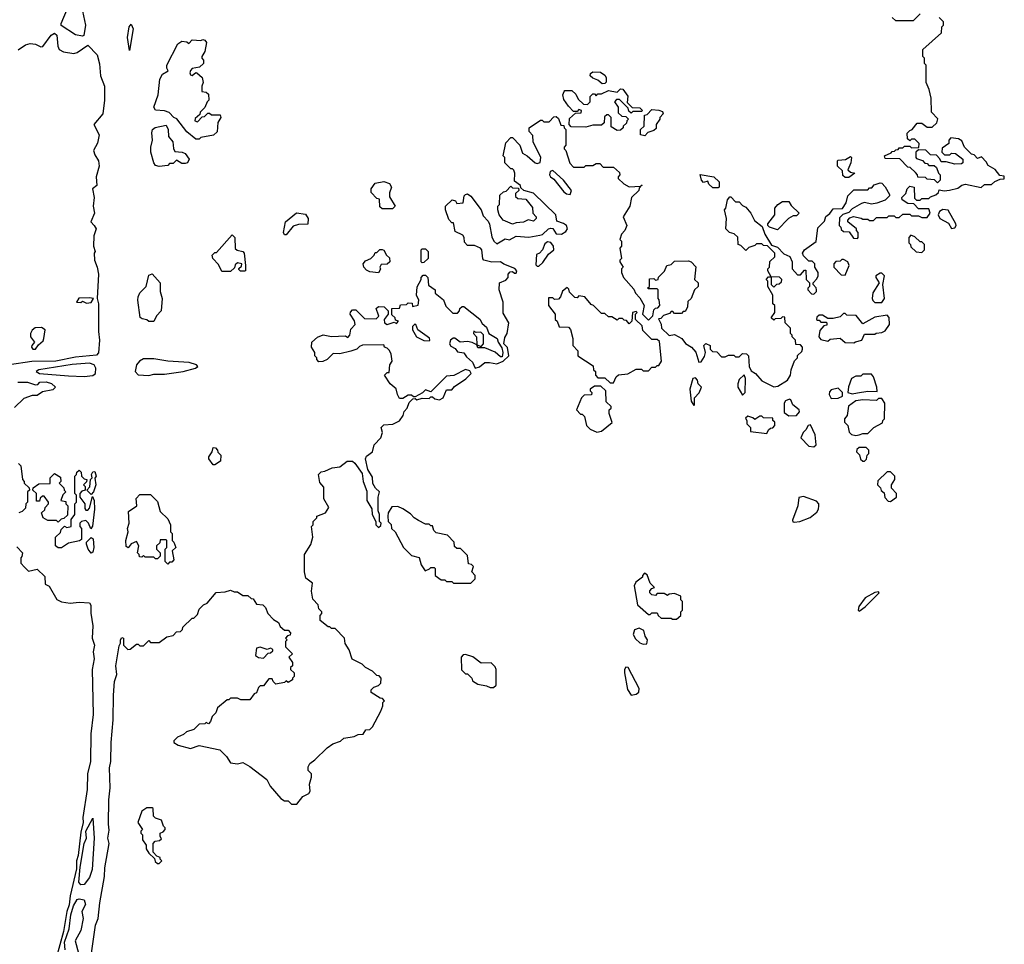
# Model space of a CAD drawing. Extents: x 1861455 to 2058065, y 200073 to 437907.
# Tile 391 of 574: x 1999964 to 2005618, y 342586 to 347897. Entities that reach past the tile are written whole.
import ezdxf

# ---------------------------------------------------------------- set-up
doc = ezdxf.new("R2010")
doc.units = 0

msp = doc.modelspace()

# ---------------------------------------------------------------- linework, layer by layer
at = {"layer": '0CON05XD'}
for points in [[(2000325, 347801.2), (2000285, 347810), (2000203, 347863), (2000202.5, 347875), (2000238.6, 347961.4), (2000256, 348025), (2000241.1, 348051.1), (2000140, 348115), (2000130, 348135), (2000171.7, 348178.3), (2000195, 348180), (2000205, 348190), (2000225, 348190), (2000235, 348200), (2000258.3, 348198.3), (2000282.5, 348105), (2000320, 348045), (2000328.9, 347985), (2000325.8, 347945), (2000342, 347865), (2000332.5, 347805), (2000325, 347801.2)], [(2003086.7, 346726.7), (2003048.8, 346738.8), (2003043.3, 346775), (2002915, 346900), (2002860, 346915), (2002841.7, 346931.7), (2002840, 346945), (2002805, 346970), (2002807.5, 347015), (2002801.7, 347031.7), (2002795, 347040), (2002785, 347040), (2002750, 347075), (2002750, 347105), (2002740, 347115), (2002755, 347190), (2002785, 347220), (2002795, 347220), (2002836.7, 347175), (2002850.7, 347130.7), (2002877.5, 347115), (2002923.9, 347073.9), (2002935, 347070), (2002953, 347077), (2002957.5, 347105), (2002912.5, 347195), (2002911.7, 347231.7), (2002890, 347255), (2002890, 347275), (2002955, 347320), (2002965, 347320), (2002975, 347310), (2003005, 347310), (2003031.7, 347338.3), (2003045, 347340), (2003058.3, 347328.3), (2003071.7, 347291.7), (2003088.3, 347288.3), (2003090, 347275), (2003100, 347265), (2003100, 347175), (2003090, 347165), (2003090, 347155), (2003100, 347145), (2003123, 347073), (2003145, 347050), (2003205, 347050), (2003215, 347060), (2003255, 347060), (2003275, 347070), (2003295, 347070), (2003315, 347050), (2003375, 347050), (2003408.3, 347018.3), (2003410, 347005), (2003400, 346995), (2003400, 346985), (2003433, 346953), (2003465, 346937.5), (2003530, 346940), (2003538.3, 346948.3), (2003521.7, 346928.3), (2003520, 346915), (2003477.5, 346875), (2003467.5, 346825), (2003430, 346765), (2003450, 346715), (2003440, 346685), (2003420, 346665), (2003410, 346635), (2003420, 346625), (2003420, 346595), (2003410, 346585), (2003420, 346525), (2003410, 346515), (2003410, 346505), (2003430, 346475), (2003420, 346465), (2003420, 346445), (2003432.5, 346415), (2003491.7, 346348.3), (2003500, 346325), (2003525, 346300), (2003550, 346255), (2003540, 346205), (2003575, 346170), (2003600, 346195), (2003605, 346230), (2003615, 346240), (2003628.3, 346241.7), (2003640, 346255), (2003637, 346287), (2003630, 346295), (2003630, 346345), (2003625, 346350), (2003575, 346350), (2003570, 346355), (2003580, 346365), (2003581.7, 346408.3), (2003605, 346410), (2003615, 346400), (2003630, 346405), (2003631.7, 346418.3), (2003667, 346453), (2003680, 346485), (2003705, 346490), (2003725, 346510), (2003805, 346512.5), (2003820, 346505), (2003847, 346477), (2003840, 346405), (2003860, 346385), (2003860, 346365), (2003840, 346345), (2003820, 346295), (2003801.7, 346278.3), (2003800, 346245), (2003785, 346220), (2003775, 346220), (2003765, 346210), (2003725, 346210), (2003715, 346220), (2003705, 346220), (2003695, 346210), (2003661.7, 346198.3), (2003645, 346180), (2003631.7, 346178.3), (2003647, 346147), (2003650, 346125), (2003693, 346083), (2003725, 346087.5), (2003766.4, 346066.4), (2003787, 346037), (2003822.5, 346015), (2003847.5, 345987.5), (2003865, 345930), (2003878.3, 345931.7), (2003897, 345963), (2003902.5, 345985), (2003892.5, 346025), (2003905, 346037.5), (2003930, 346025), (2003930, 346005), (2003941.7, 345991.7), (2003968.3, 345988.3), (2003995, 345960), (2004015, 345960), (2004035, 345970), (2004065, 345970), (2004075, 345960), (2004095, 345960), (2004115, 345980), (2004138.3, 345978.3), (2004150, 345965), (2004152.5, 345905), (2004165, 345880), (2004190, 345865), (2004225, 345822.5), (2004295, 345788.8), (2004317.7, 345792.3), (2004373, 345827), (2004390, 345855), (2004393.6, 345886.4), (2004413, 345937), (2004430, 345955), (2004431.7, 345968.3), (2004455, 345990), (2004460, 346005), (2004460, 346015), (2004448.3, 346028.3), (2004421.7, 346031.7), (2004420, 346055), (2004400, 346075), (2004400, 346085), (2004390, 346095), (2004390, 346125), (2004360, 346155), (2004358.3, 346188.3), (2004345, 346190), (2004335, 346180), (2004301.7, 346178.3), (2004295, 346170), (2004280, 346185), (2004300, 346215), (2004300, 346255), (2004290, 346265), (2004290, 346315), (2004260, 346365), (2004260, 346395), (2004250, 346405), (2004265, 346420), (2004280, 346420), (2004260, 346455), (2004260, 346465), (2004270, 346475), (2004271.7, 346508.3), (2004300, 346535), (2004300, 346555), (2004258.3, 346598.3), (2004235, 346600), (2004225, 346610), (2004195, 346610), (2004185, 346600), (2004151.7, 346588.3), (2004135, 346570), (2004105, 346600), (2004090, 346605), (2004088.3, 346648.3), (2004067, 346667), (2004040, 346675), (2004020, 346695), (2004022.5, 346755), (2004012.5, 346805), (2004020, 346815), (2004028.3, 346861.7), (2004041.7, 346878.3), (2004048.3, 346878.3), (2004075, 346850), (2004095, 346850), (2004115, 346830), (2004135, 346820), (2004162.5, 346785), (2004183.6, 346743.6), (2004228.3, 346708.3), (2004242.5, 346665), (2004281.7, 346601.7), (2004315, 346590), (2004351.7, 346551.7), (2004386.4, 346536.4), (2004400, 346505), (2004400, 346465), (2004431.7, 346431.7), (2004448.3, 346431.7), (2004471.7, 346458.3), (2004478.3, 346458.3), (2004480, 346405), (2004500, 346385), (2004500, 346365), (2004490, 346355), (2004490, 346345), (2004511.7, 346321.7), (2004525, 346320), (2004540, 346335), (2004540, 346345), (2004537, 346357), (2004520, 346375), (2004520, 346385), (2004541.7, 346408.3), (2004550, 346425), (2004550, 346445), (2004530, 346475), (2004530, 346495), (2004515, 346510), (2004495, 346510), (2004465, 346540), (2004460, 346555), (2004470, 346575), (2004538.3, 346621.7), (2004548.3, 346701.7), (2004585, 346740), (2004593.6, 346766.4), (2004616.4, 346783.6), (2004635, 346810), (2004688.3, 346811.7), (2004710, 346845), (2004720, 346885), (2004755, 346920), (2004835, 346920), (2004845, 346930), (2004858.3, 346931.7), (2004871.7, 346948.3), (2004905, 346960), (2004915, 346957.5), (2004935, 346937.5), (2004958.3, 346891.7), (2004960, 346885), (2004935, 346860), (2004887, 346843), (2004855, 346837.5), (2004815, 346847.5), (2004798.3, 346841.7), (2004745, 346810), (2004725, 346790), (2004691.7, 346778.3), (2004671.7, 346758.3), (2004670, 346715), (2004680, 346705), (2004681.7, 346691.7), (2004695, 346680), (2004728.3, 346678.3), (2004751.7, 346641.7), (2004775, 346640), (2004780, 346645), (2004780, 346675), (2004770, 346685), (2004770, 346695), (2004720, 346735), (2004720, 346745), (2004731.7, 346758.3), (2004753, 346767), (2004797, 346757), (2004805, 346750), (2004835, 346750), (2004845, 346742.5), (2004867, 346743), (2004885, 346760), (2004945, 346760), (2004955, 346770), (2004985, 346770), (2004995, 346760), (2005015, 346760), (2005035, 346780), (2005075, 346780), (2005085, 346770), (2005125, 346770), (2005145, 346760), (2005175, 346760), (2005192.5, 346785), (2005185, 346810), (2005125, 346810), (2005098.3, 346838.3), (2005065, 346840), (2005031.7, 346861.7), (2005030, 346875), (2005052.5, 346897.5), (2005060, 346925), (2005075, 346940), (2005100, 346935), (2005101.7, 346871.7), (2005115, 346860), (2005135, 346860), (2005145, 346870), (2005185, 346870), (2005195, 346880), (2005225, 346890), (2005240, 346905), (2005245, 346920), (2005273.3, 346913.3), (2005303, 346917), (2005351.7, 346928.3), (2005373.9, 346946.1), (2005395, 346952.5), (2005485, 346932.5), (2005505, 346950), (2005545, 346950), (2005563, 346967), (2005595, 346980), (2005618.3, 346981.7), (2005618.3, 346998.3), (2005591.7, 347001.7), (2005566.4, 347036.4), (2005525, 347060), (2005515, 347080), (2005488.3, 347108.3), (2005465, 347100), (2005445, 347120), (2005430, 347125), (2005390, 347165), (2005375, 347200), (2005355, 347212.5), (2005311.7, 347218.3), (2005300, 347205), (2005300, 347185), (2005261.7, 347158.3), (2005260, 347135), (2005275, 347120), (2005305, 347120), (2005315, 347130), (2005338.3, 347128.3), (2005380, 347095), (2005380, 347075), (2005371.7, 347068.3), (2005335, 347067.5), (2005285, 347080), (2005255, 347080), (2005248.3, 347098.3), (2005228.3, 347118.3), (2005195, 347120), (2005167, 347147), (2005125, 347150), (2005110, 347135), (2005110, 347105), (2005115, 347100), (2005148.3, 347088.3), (2005161.7, 347071.7), (2005175, 347070), (2005185, 347060), (2005215, 347060), (2005228.3, 347048.3), (2005240, 347015), (2005250, 347005), (2005250, 346975), (2005235, 346960), (2005217, 346977), (2005175, 346980), (2005165, 346990), (2005121.7, 346991.7), (2005120, 347005), (2005108.3, 347018.3), (2005078.3, 347048.3), (2005065, 347050), (2005018.3, 347098.3), (2004935, 347100), (2004930, 347115), (2004968.3, 347131.7), (2004975, 347140), (2004988.3, 347141.7), (2004995, 347150), (2005008.3, 347151.7), (2005015, 347160), (2005035, 347160), (2005045, 347170), (2005075, 347170), (2005085, 347160), (2005128.3, 347161.7), (2005130, 347185), (2005105, 347210), (2005085, 347210), (2005075, 347200), (2005061.7, 347211.7), (2005060, 347245), (2005075, 347260), (2005090, 347265), (2005118.3, 347301.7), (2005145, 347302.5), (2005175, 347280), (2005205, 347280), (2005230, 347305), (2005237, 347327), (2005200, 347365), (2005197.5, 347445), (2005187.5, 347495), (2005170, 347535), (2005170, 347635), (2005160, 347645), (2005160, 347675), (2005150, 347685), (2005150, 347725), (2005258.3, 347821.7), (2005260, 347855), (2005270, 347865), (2005270, 347885), (2005245, 347910)], [(2005135, 347930), (2005095, 347890), (2004995, 347890), (2004975, 347910)], [(2000595, 347720), (2000582.5, 347795), (2000593.3, 347855), (2000605, 347870), (2000615.8, 347845), (2000595, 347720)], [(1999955, 347723.3), (1999997.3, 347752.7), (2000025, 347760), (2000055, 347755.8), (2000085, 347741.2), (2000097.7, 347742.3), (2000145, 347807.5), (2000165, 347820), (2000177, 347807), (2000182.5, 347745), (2000190, 347725), (2000215, 347711.2), (2000275, 347702.5), (2000295, 347707.5), (2000355, 347750), (2000409.2, 347695), (2000422.3, 347642.3), (2000428.8, 347575), (2000450.6, 347515), (2000450.8, 347435), (2000441.2, 347355), (2000390, 347295), (2000420, 347235), (2000411.7, 347188.3), (2000387.5, 347145), (2000395, 347120), (2000417.5, 347085), (2000420, 347055), (2000403.3, 346995), (2000407.5, 346945), (2000382.5, 346925), (2000392.5, 346875), (2000386.7, 346825), (2000393.3, 346785), (2000372.5, 346735), (2000392.5, 346715), (2000402.5, 346695), (2000390, 346655), (2000387.5, 346595), (2000397.5, 346565), (2000392.5, 346555), (2000393.3, 346515), (2000410, 346475), (2000417.1, 346435), (2000408.8, 346295), (2000417.5, 346265), (2000416, 346105), (2000422.5, 346055), (2000417.5, 345982.5), (2000405, 345970), (2000285, 345958.6), (2000172.5, 345935), (2000034.2, 345934.2), (1999905, 345914.4)], [(2000995, 347210), (2000975, 347210), (2000925, 347252.5), (2000866.4, 347326.4), (2000850, 347335), (2000823, 347363), (2000795, 347373.3), (2000745, 347377.5), (2000733.8, 347395), (2000760, 347465), (2000768.6, 347555), (2000785, 347583.3), (2000817, 347603), (2000808.3, 347618.3), (2000810, 347635), (2000872.7, 347757.3), (2000895, 347772.5), (2000925, 347770), (2000935, 347760), (2000955, 347780), (2001005, 347777.5), (2001015, 347782.5), (2001028.3, 347778.3), (2001037.5, 347765), (2001027, 347713), (2001010, 347685), (2001010, 347675), (2001020, 347665), (2001020, 347645), (2000997, 347623), (2000955, 347616.7), (2000944.3, 347605.7), (2000941.2, 347591.2), (2000945, 347580), (2000955, 347576.2), (2000975, 347592.5), (2000981.7, 347591.7), (2001012.5, 347565), (2001017.5, 347535), (2001010, 347515), (2001010, 347485), (2001035, 347480), (2001048.3, 347468.3), (2001050, 347435), (2001040, 347425), (2001028.3, 347391.7), (2001000, 347365), (2000998.3, 347351.7), (2000971.7, 347328.3), (2000970, 347315), (2000985, 347310), (2001011.7, 347338.3), (2001025, 347340), (2001045, 347360), (2001055, 347360), (2001065, 347350), (2001115, 347350), (2001120, 347335), (2001103, 347307), (2001098.3, 347251.7), (2001077, 347233), (2001005, 347220), (2000995, 347210)], [(2003308.3, 347528.3), (2003285, 347550), (2003255, 347560), (2003240, 347575), (2003241.7, 347588.3), (2003255, 347597.5), (2003300, 347595), (2003325, 347577.5), (2003332.5, 347565), (2003331.7, 347538.3), (2003325, 347530), (2003308.3, 347528.3)], [(2003395, 347260), (2003361.7, 347281.7), (2003360, 347335), (2003345, 347350), (2003335, 347350), (2003321.7, 347338.3), (2003320, 347305), (2003305, 347290), (2003255, 347290), (2003215, 347280), (2003131.7, 347281.7), (2003120, 347295), (2003121.7, 347328.3), (2003155, 347360), (2003188.3, 347361.7), (2003190, 347375), (2003175, 347380), (2003165, 347370), (2003145, 347370), (2003115, 347400), (2003088.3, 347438.3), (2003082.5, 347465), (2003090, 347485), (2003095, 347490), (2003135, 347490), (2003158.3, 347468.3), (2003170.7, 347440.7), (2003201.7, 347411.7), (2003225, 347410), (2003240, 347425), (2003240, 347455), (2003255, 347470), (2003265, 347470), (2003275, 347460), (2003285, 347470), (2003305, 347470), (2003345, 347490), (2003395, 347480), (2003415, 347500), (2003428.3, 347498.3), (2003457, 347457), (2003451.7, 347421.7), (2003481.7, 347391.7), (2003525, 347390), (2003540, 347375), (2003535, 347370), (2003485, 347370), (2003475, 347360), (2003461.7, 347371.7), (2003458.3, 347388.3), (2003408.3, 347438.3), (2003391.7, 347438.3), (2003380, 347425), (2003400, 347395), (2003401.7, 347361.7), (2003421.7, 347341.7), (2003445, 347340), (2003460, 347325), (2003450, 347315), (2003448.3, 347301.7), (2003430, 347285), (2003430, 347275), (2003415, 347262.5), (2003395, 347260)], [(2003555, 347230), (2003530, 347235), (2003530, 347265), (2003550, 347285), (2003551.7, 347348.3), (2003568.3, 347351.7), (2003595, 347380), (2003635, 347377.5), (2003655, 347370), (2003660, 347355), (2003640, 347335), (2003640, 347325), (2003620, 347295), (2003618.3, 347271.7), (2003605, 347260), (2003571.7, 347248.3), (2003555, 347230)], [(2000765, 347052.5), (2000745, 347060), (2000733.9, 347073.9), (2000717.5, 347135), (2000716.7, 347165), (2000727.5, 347205), (2000723.9, 347246.1), (2000727.5, 347265), (2000743, 347277), (2000805, 347290), (2000816.2, 347265), (2000818.8, 347225), (2000843.3, 347195), (2000847, 347157), (2000855, 347140), (2000896.4, 347136.4), (2000915, 347127.5), (2000937.5, 347095), (2000927.5, 347075), (2000915, 347070), (2000895, 347070), (2000865, 347090), (2000845, 347070), (2000825, 347070), (2000815, 347060), (2000765, 347052.5)], [(2004725, 346990), (2004705, 346990), (2004691.7, 347001.7), (2004688.3, 347028.3), (2004660, 347055), (2004660, 347085), (2004665, 347090), (2004707, 347093), (2004735, 347110), (2004740, 347105), (2004736.7, 347075), (2004720, 347035), (2004735, 347020), (2004760, 347015), (2004725, 346990)], [(2003125, 346893.3), (2003133.8, 346915), (2003086.7, 346975), (2003025, 347030), (2003010, 347025), (2003007.5, 347005), (2003012.5, 346995), (2003031.2, 346981.2), (2003088.8, 346908.8), (2003105, 346896.2), (2003125, 346893.3)], [(2003975, 346930), (2003945, 346930), (2003921.7, 346951.7), (2003915, 346970), (2003891.7, 346961.7), (2003880, 346975), (2003871.7, 347008.3), (2003950, 346995), (2003980, 346965), (2003980, 346935), (2003975, 346930)], [(2002105, 346810), (2002045, 346810), (2002031.7, 346821.7), (2002030, 346865), (2002015, 346870), (2001982.5, 346905), (2001982.5, 346925), (2002005, 346957.5), (2002055, 346967.5), (2002087.5, 346955), (2002100, 346935), (2002088.3, 346901.7), (2002088.3, 346878.3), (2002120, 346825), (2002105, 346810)], [(2002795, 346722.5), (2002740, 346745), (2002717.5, 346775), (2002710, 346805), (2002710, 346825), (2002720, 346835), (2002721.7, 346888.3), (2002741.7, 346908.3), (2002758.3, 346911.7), (2002785, 346940), (2002795, 346930), (2002828.3, 346928.3), (2002830, 346915), (2002811.7, 346898.3), (2002811.7, 346881.7), (2002825, 346870), (2002870, 346865), (2002908.3, 346818.3), (2002910, 346785), (2002930, 346765), (2002930, 346755), (2002915, 346740), (2002885, 346747.5), (2002857, 346733), (2002815, 346730), (2002795, 346722.5)], [(2000479.6, 343600.4), (2000487.5, 343635), (2000489.1, 343745), (2000500.6, 343875), (2000502.4, 344017.6), (2000509.4, 344095), (2000521.2, 344135), (2000517.1, 344185), (2000535, 344300), (2000542.5, 344315), (2000542.5, 344335), (2000551.7, 344348.3), (2000560, 344345), (2000560, 344305), (2000585, 344280), (2000598.3, 344281.7), (2000635, 344310), (2000645, 344310), (2000655, 344300), (2000675, 344300), (2000705, 344330), (2000715, 344320), (2000765, 344320), (2000808.3, 344351.7), (2000845, 344360), (2000865, 344380), (2000888.3, 344381.7), (2000900, 344395), (2000901.7, 344408.3), (2000955, 344460), (2000965, 344460), (2000985, 344480), (2000995, 344510), (2001020, 344535), (2001040, 344545), (2001093, 344607), (2001145, 344610), (2001175, 344620), (2001195, 344610), (2001215, 344610), (2001245, 344590), (2001275, 344590), (2001293, 344573), (2001305, 344570), (2001325, 344540), (2001360, 344535), (2001375, 344520), (2001390, 344485), (2001421.7, 344451.7), (2001450, 344435), (2001460.7, 344410.7), (2001485, 344390), (2001505, 344390), (2001520, 344375), (2001518.3, 344361.7), (2001501.7, 344358.3), (2001490, 344345), (2001500, 344335), (2001490, 344325), (2001490, 344295), (2001530, 344255), (2001510, 344235), (2001530, 344205), (2001530, 344185), (2001520, 344175), (2001520, 344165), (2001540, 344145), (2001540, 344125), (2001530, 344115), (2001530, 344105), (2001505, 344090), (2001495, 344100), (2001485, 344090), (2001435, 344080), (2001420, 344095), (2001415, 344110), (2001395, 344110), (2001365, 344070), (2001345, 344070), (2001335, 344060), (2001325, 344030), (2001310, 344025), (2001285, 343990), (2001235, 343990), (2001215, 344000), (2001175, 344000), (2001165, 343990), (2001155, 343990), (2001100, 343945), (2001090, 343915), (2001070, 343895), (2001060, 343865), (2001048.3, 343851.7), (2001035, 343860), (2001027.5, 343852.5), (2000995, 343850), (2000965, 343820), (2000923, 343807), (2000905, 343790), (2000870, 343775), (2000850, 343755), (2000850, 343745), (2000875, 343730), (2000945, 343710), (2000995, 343727.5), (2001113.6, 343703.6), (2001152.5, 343665), (2001175, 343627.5), (2001215, 343622.5), (2001245, 343630), (2001285, 343607.5), (2001383, 343533), (2001402.5, 343495), (2001463.6, 343423.6), (2001485, 343410), (2001505, 343410), (2001525, 343390), (2001555, 343390), (2001590, 343435), (2001625, 343452.5), (2001632.5, 343465), (2001627.5, 343505), (2001640, 343545), (2001640, 343565), (2001620, 343585), (2001620, 343605), (2001630, 343625), (2001660, 343645), (2001730, 343715), (2001763, 343737), (2001807, 343753), (2001825, 343770), (2001885, 343780), (2001908.3, 343791.7), (2001937, 343793), (2001951.7, 343818.3), (2001975, 343820), (2001990, 343835), (2002037.5, 343925), (2002050, 343955), (2002050, 343975), (2002060, 343985), (2002048.3, 343998.3), (2002035, 344000), (2001983, 344033), (2001983, 344047), (2001997, 344063), (2002025, 344072.5), (2002037.5, 344085), (2002040, 344115), (2002028.3, 344128.3), (2002015, 344130), (2001990, 344155), (2001950, 344175), (2001930, 344195), (2001873.6, 344223.6), (2001857, 344277), (2001833, 344313), (2001830, 344345), (2001775, 344400), (2001755, 344400), (2001745, 344410), (2001735, 344410), (2001690, 344445), (2001690, 344475), (2001700, 344485), (2001700, 344495), (2001683, 344513), (2001677.5, 344535), (2001648.3, 344568.3), (2001640, 344615), (2001645, 344660), (2001608.3, 344688.3), (2001600, 344725), (2001600, 344825), (2001637, 344883), (2001647.5, 344925), (2001640, 344985), (2001650, 344995), (2001650, 345015), (2001670, 345035), (2001670, 345045), (2001720, 345065), (2001740, 345095), (2001710, 345145), (2001711.7, 345211.7), (2001688.3, 345238.3), (2001680, 345285), (2001695, 345300), (2001717, 345303), (2001758.3, 345321.7), (2001801.7, 345328.3), (2001845, 345360), (2001875, 345360), (2001889.3, 345349.3), (2001930.7, 345290.7), (2001936.7, 345245), (2001958.3, 345188.3), (2001957.5, 345135), (2001987, 345087), (2001987.5, 345055), (2002010, 345015), (2002010, 344995), (2002025, 344980), (2002038.3, 344991.7), (2002040, 345005), (2002030, 345015), (2002030, 345055), (2002022.5, 345075), (2002022.5, 345155), (2002030, 345185), (2002007.5, 345205), (2001992.3, 345232.3), (2001989.3, 345269.3), (2001963, 345313), (2001950, 345375), (2001955, 345390), (2001990, 345415), (2002000, 345455), (2002037.5, 345495), (2002047.5, 345525), (2002040, 345555), (2002055, 345570), (2002107, 345573), (2002145, 345592.5), (2002167, 345623), (2002173, 345647), (2002190, 345665), (2002201.7, 345698.3), (2002221.7, 345718.3), (2002235, 345720), (2002245, 345712.5), (2002275, 345722.5), (2002315, 345720), (2002325, 345730), (2002335, 345730), (2002348.3, 345718.3), (2002375, 345712.5), (2002396.2, 345723.8), (2002415, 345770), (2002445, 345770), (2002460.7, 345789.3), (2002526.4, 345833.6), (2002557.5, 345865), (2002550, 345880), (2002525, 345887.5), (2002457, 345853), (2002415, 345850), (2002325, 345760), (2002295, 345770), (2002277, 345753), (2002235, 345730), (2002225, 345730), (2002215, 345740), (2002195, 345740), (2002165, 345720), (2002145, 345720), (2002133, 345743), (2002127, 345777), (2002092.5, 345805), (2002060, 345855), (2002075, 345870), (2002085, 345870), (2002090, 345915), (2002102.5, 345935), (2002097.5, 345975), (2002087, 345997), (2002075, 346010), (2002060, 346015), (2002055, 346030), (2001933, 346027), (2001915, 346020), (2001900, 346005), (2001865, 345992.5), (2001801.7, 345978.3), (2001765, 345980), (2001730, 345945), (2001705, 345932.5), (2001681.7, 345931.7), (2001670, 345945), (2001670, 345955), (2001660, 345965), (2001660, 345985), (2001640, 346015), (2001642.5, 346045), (2001675, 346072.5), (2001707, 346087), (2001755, 346077.5), (2001835, 346080), (2001848.3, 346071.7), (2001860, 346085), (2001865, 346120), (2001890, 346145), (2001887, 346167), (2001862.5, 346205), (2001863.3, 346216.7), (2001875, 346230), (2001895, 346230), (2001945, 346180), (2002011.7, 346178.3), (2002027, 346193), (2002025, 346200), (2002011.7, 346238.3), (2002025, 346250), (2002057, 346247), (2002080, 346225), (2002080, 346205), (2002057.5, 346175), (2002060, 346155), (2002075, 346146.7), (2002115, 346160), (2002127.5, 346152.5), (2002140, 346165), (2002121.7, 346171.7), (2002120, 346185), (2002101.7, 346201.7), (2002101.7, 346238.3), (2002145, 346240), (2002151.7, 346258.3), (2002185, 346260), (2002195, 346270), (2002218.3, 346268.3), (2002220, 346250), (2002253, 346257), (2002256.4, 346286.4), (2002242.5, 346315), (2002247, 346363), (2002270, 346405), (2002270, 346415), (2002281.7, 346428.3), (2002295, 346430), (2002307.5, 346415), (2002311.7, 346371.7), (2002350, 346345), (2002350, 346325), (2002398.3, 346288.3), (2002411.7, 346251.7), (2002451.7, 346211.7), (2002478.3, 346211.7), (2002490, 346225), (2002491.7, 346238.3), (2002505, 346250), (2002515, 346250), (2002606.4, 346176.4), (2002620.7, 346150.7), (2002645, 346130), (2002657.5, 346095), (2002706.7, 346065), (2002711.2, 346045), (2002732.7, 346012.7), (2002738, 345985), (2002735, 345960), (2002725, 345960), (2002695, 345986.2), (2002635, 346012.5), (2002595, 346012.5), (2002590, 346030), (2002562, 346042), (2002535, 346048), (2002493.6, 346043.6), (2002463, 346067), (2002453, 346067), (2002437.5, 346055), (2002433.3, 346035), (2002440.7, 346020.7), (2002465, 346007.5), (2002478, 345988), (2002515, 345982.5), (2002530.5, 345960.5), (2002565, 345930), (2002580, 345895), (2002605, 345902.5), (2002635, 345926.7), (2002661.7, 345928.3), (2002705, 345920), (2002740, 345935), (2002773.3, 345965), (2002765, 346013.3), (2002743.8, 346035), (2002749.2, 346070.8), (2002762.9, 346095), (2002772.5, 346155), (2002740.7, 346210.7), (2002740, 346275), (2002717.5, 346345), (2002720, 346385), (2002755, 346400), (2002770, 346415), (2002770, 346435), (2002781.7, 346448.3), (2002795, 346450), (2002805, 346440), (2002815, 346440), (2002820, 346455), (2002808.3, 346468.3), (2002745, 346492.5), (2002725, 346506.7), (2002675, 346503.3), (2002630, 346515), (2002623, 346523), (2002617.5, 346575), (2002610, 346585), (2002575, 346600), (2002535, 346600), (2002518.3, 346618.3), (2002517.5, 346645), (2002509.3, 346659.3), (2002465, 346680), (2002455, 346730), (2002445, 346730), (2002428.3, 346748.3), (2002410, 346805), (2002410, 346825), (2002448.3, 346861.7), (2002466.4, 346856.4), (2002475, 346840), (2002510, 346845), (2002516.7, 346885), (2002525, 346893.3), (2002535, 346896.7), (2002555, 346883.3), (2002613.3, 346805), (2002625, 346770), (2002655, 346740), (2002663, 346723), (2002675, 346650), (2002687.5, 346625), (2002705, 346610), (2002753, 346637), (2002777, 346633), (2002815, 346652.5), (2002887.5, 346647.5), (2002951.7, 346658.3), (2002967, 346663), (2003000, 346695), (2003015, 346700), (2003025, 346697.5), (2003045.8, 346665.8), (2003075, 346664.3), (2003099.7, 346680.3), (2003109.4, 346695), (2003104.5, 346714.5), (2003086.7, 346726.7)], [(2004315, 346690), (2004270, 346705), (2004260, 346715), (2004260, 346725), (2004300, 346775), (2004300, 346815), (2004317.5, 346835), (2004345, 346853.3), (2004381.7, 346851.7), (2004395, 346830), (2004440, 346785), (2004425, 346770), (2004405, 346770), (2004380, 346755), (2004315, 346690)], [(2001495, 346660), (2001485, 346660), (2001480, 346675), (2001490, 346735), (2001553, 346787), (2001605, 346780), (2001620, 346755), (2001618.3, 346721.7), (2001565, 346720), (2001535, 346710), (2001495, 346660)], [(2005315, 346696.7), (2005335, 346702), (2005342, 346715), (2005340, 346725), (2005295, 346803.3), (2005265, 346806.2), (2005246.7, 346795), (2005238.8, 346775), (2005248.8, 346755), (2005297.4, 346727.4), (2005315, 346696.7)], [(2001175, 346450), (2001125, 346450), (2001105, 346490), (2001072.5, 346525), (2001070, 346545), (2001085, 346560), (2001095, 346560), (2001185, 346660), (2001200, 346645), (2001201.7, 346581.7), (2001213, 346573), (2001246.1, 346566.1), (2001252.5, 346555), (2001260, 346485), (2001260, 346455), (2001255, 346452.5), (2001233, 346453), (2001221.7, 346461.7), (2001221.7, 346468.3), (2001238.3, 346481.7), (2001240, 346495), (2001215, 346500), (2001201.7, 346488.3), (2001198.3, 346471.7), (2001175, 346450)], [(2005145, 346560), (2005160, 346575), (2005160, 346605), (2005145, 346620), (2005135, 346620), (2005105, 346650), (2005081.7, 346658.3), (2005070, 346645), (2005070, 346615), (2005080, 346605), (2005081.7, 346591.7), (2005113, 346563), (2005145, 346560)], [(2002945, 346480), (2002968.8, 346501.2), (2003000, 346550), (2003032, 346575), (2003028.8, 346595), (2003015, 346617.5), (2002995, 346620), (2002980, 346610), (2002966.1, 346573.9), (2002950, 346555), (2002931.7, 346548.3), (2002928.3, 346488.3), (2002935, 346480), (2002945, 346480)], [(2002025, 346442.5), (2001975, 346447.5), (2001955, 346457.5), (2001940, 346475), (2001936.7, 346495), (2001949.3, 346510.7), (2001980, 346525), (2002000, 346545), (2002005, 346560), (2002015, 346560), (2002033, 346577), (2002045, 346577.5), (2002055, 346572.5), (2002070, 346545), (2002088.3, 346528.3), (2002090, 346505), (2002075, 346492.5), (2002040, 346490), (2002032.5, 346475), (2002037, 346463), (2002025, 346442.5)], [(2002275, 346500), (2002270, 346505), (2002270, 346575), (2002275, 346580), (2002295, 346580), (2002310, 346565), (2002310, 346525), (2002285, 346502.5), (2002275, 346500)], [(2004705, 346430), (2004727.5, 346485), (2004720, 346505), (2004695, 346520), (2004685, 346520), (2004675, 346510), (2004651.7, 346508.3), (2004640, 346495), (2004640, 346475), (2004681.7, 346431.7), (2004705, 346430)], [(2000735, 346162.5), (2000705, 346162.5), (2000695, 346172.5), (2000668.3, 346178.3), (2000657, 346187), (2000643.5, 346285), (2000644.5, 346305), (2000655, 346328), (2000691.2, 346365), (2000705, 346430), (2000725, 346437.5), (2000770, 346385), (2000770, 346335), (2000782.5, 346295), (2000777.5, 346225), (2000750, 346195), (2000735, 346162.5)], [(2004915, 346272.5), (2004930, 346295), (2004920, 346375), (2004930, 346425), (2004915, 346440), (2004905, 346440), (2004880, 346425), (2004880, 346415), (2004900, 346385), (2004863, 346327), (2004860, 346295), (2004863, 346283), (2004875, 346272.5), (2004915, 346272.5)], [(2004295, 346360), (2004311.7, 346378.3), (2004325, 346380), (2004338.3, 346391.7), (2004340, 346405), (2004328.3, 346418.3), (2004280, 346420), (2004280, 346375), (2004295, 346360)], [(2003375, 345810), (2003390, 345845), (2003403, 345857), (2003457, 345863), (2003505, 345890), (2003535, 345890), (2003545, 345880), (2003575, 345880), (2003595, 345900), (2003615, 345900), (2003625, 345910), (2003635, 345910), (2003650, 345935), (2003638.3, 346048.3), (2003625, 346060), (2003595, 346060), (2003541.7, 346111.7), (2003538.3, 346138.3), (2003500, 346175), (2003500, 346205), (2003510, 346215), (2003505, 346220), (2003482.5, 346215), (2003480, 346165), (2003465, 346150), (2003448.3, 346168.3), (2003435, 346170), (2003425, 346180), (2003405, 346180), (2003395, 346170), (2003365, 346190), (2003345, 346190), (2003325, 346210), (2003305, 346210), (2003260, 346255), (2003245, 346260), (2003210, 346305), (2003175, 346310), (2003165, 346300), (2003151.7, 346301.7), (2003121.7, 346331.7), (2003118.3, 346348.3), (2003107.5, 346357.5), (2003081.7, 346338.3), (2003070, 346305), (2003058.3, 346291.7), (2003035, 346290), (2003025, 346300), (2003001.7, 346298.3), (2003000, 346255), (2003040, 346205), (2003040, 346175), (2003050, 346165), (2003061.7, 346131.7), (2003115, 346130), (2003127, 346117), (2003140, 346065), (2003140, 346025), (2003170, 345995), (2003170, 345965), (2003258.3, 345908.3), (2003260, 345885), (2003270, 345875), (2003270, 345855), (2003285, 345840), (2003325, 345840), (2003355, 345810), (2003375, 345810)], [(2000348.3, 346268.3), (2000375, 346272.5), (2000387.5, 346295), (2000365, 346300), (2000303, 346297), (2000290, 346275), (2000315, 346272.5), (2000325, 346280), (2000348.3, 346268.3)], [(2004755, 346040), (2004763, 346047), (2004800, 346055), (2004815, 346090), (2004875, 346090), (2004883, 346097), (2004915, 346100), (2004935, 346110), (2004960, 346145), (2004957, 346187), (2004945, 346200), (2004875, 346187.5), (2004805, 346150), (2004768.3, 346198.3), (2004715, 346200), (2004705, 346210), (2004695, 346210), (2004675, 346190), (2004635, 346180), (2004605, 346180), (2004575, 346200), (2004555, 346200), (2004541.7, 346188.3), (2004540, 346175), (2004545, 346170), (2004555, 346170), (2004565, 346160), (2004595, 346160), (2004600, 346155), (2004598.3, 346141.7), (2004581.7, 346138.3), (2004558.3, 346111.7), (2004552.5, 346075), (2004565, 346060), (2004605, 346050), (2004618.3, 346061.7), (2004675, 346067.5), (2004705, 346042.5), (2004755, 346040)], [(2002315, 346052.5), (2002320, 346055), (2002318.3, 346068.3), (2002250, 346115), (2002240, 346145), (2002233, 346147), (2002220, 346135), (2002220, 346115), (2002242.5, 346075), (2002285, 346053.3), (2002315, 346052.5)], [(2000055, 346003.3), (2000071.7, 346028.3), (2000098.3, 346051.7), (2000103.3, 346065), (2000110, 346115), (2000089.3, 346129.3), (2000052.9, 346127.1), (2000035.7, 346114.3), (2000026, 346095), (2000026.2, 346075), (2000050, 346045), (2000033.9, 346026.1), (2000032.5, 346015), (2000040, 346005), (2000055, 346003.3)], [(2002615, 346020), (2002627.5, 346035), (2002627, 346087), (2002611.7, 346101.7), (2002585, 346100), (2002572.5, 346107.5), (2002570, 346095), (2002587.5, 346075), (2002590, 346030), (2002615, 346020)], [(2000335, 345847.8), (2000385, 345852.5), (2000399.3, 345865), (2000400.9, 345895), (2000391.5, 345915), (2000364.5, 345924.5), (2000265, 345917), (2000075, 345885.8), (2000058.8, 345875), (2000077.5, 345865), (2000245, 345850.8), (2000335, 345847.8)], [(2000705, 345852.8), (2000735, 345860.3), (2000795, 345861.4), (2000903.8, 345875), (2000973.8, 345895), (2000986.7, 345905), (2000980, 345915), (2000938, 345928), (2000815, 345935.2), (2000735, 345947.9), (2000675, 345947.9), (2000652.4, 345935), (2000635.3, 345915), (2000627.7, 345875), (2000645, 345857.4), (2000705, 345852.8)], [(1999954.2, 345814.2), (2000010, 345815), (2000055, 345800), (2000068.3, 345801.7), (2000080, 345815), (2000115.7, 345815.7), (2000147, 345807), (2000170, 345785), (2000155, 345770), (2000095, 345760), (2000065, 345737.5), (2000035, 345737.5), (1999988.3, 345721.7), (1999935, 345670)], [(2003835, 345680), (2003840, 345685), (2003840, 345725), (2003867, 345753), (2003880, 345785), (2003860, 345805), (2003857, 345827), (2003845, 345840), (2003830, 345835), (2003812.5, 345775), (2003820, 345705), (2003835, 345680)], [(2004115, 345740), (2004130, 345755), (2004132.5, 345835), (2004125, 345857.5), (2004095, 345830), (2004087.5, 345805), (2004087.5, 345785), (2004115, 345740)], [(2004745, 345747.5), (2004775, 345752.5), (2004835, 345762.5), (2004888.3, 345761.7), (2004886.7, 345785), (2004867.5, 345845), (2004855, 345860), (2004805, 345860), (2004795, 345850), (2004765, 345850), (2004740, 345835), (2004723, 345787), (2004720, 345755), (2004745, 345747.5)], [(2003278.3, 345528.3), (2003305, 345532.5), (2003367, 345583), (2003350, 345635), (2003350, 345655), (2003360, 345665), (2003360, 345675), (2003332.5, 345702.5), (2003330, 345765), (2003301.7, 345791.7), (2003265, 345792.5), (2003240, 345775), (2003240, 345765), (2003250, 345755), (2003248.3, 345741.7), (2003205, 345740), (2003190, 345725), (2003162.5, 345655), (2003185, 345630), (2003195, 345630), (2003208.3, 345618.3), (2003220, 345565), (2003240, 345545), (2003278.3, 345528.3)], [(2004625, 345720), (2004665, 345722.5), (2004690, 345735), (2004690, 345755), (2004665, 345780), (2004625, 345770), (2004615, 345760), (2004613, 345743), (2004625, 345720)], [(2004380.7, 345620.7), (2004425, 345623.8), (2004442.5, 345645), (2004440, 345655), (2004403.6, 345683.6), (2004393, 345713), (2004385, 345716.7), (2004361.7, 345708.3), (2004353.8, 345695), (2004355, 345640), (2004380.7, 345620.7)], [(2004765, 345507.5), (2004785, 345512.5), (2004805, 345520), (2004835, 345520), (2004870, 345555), (2004918.3, 345581.7), (2004920, 345595), (2004930, 345605), (2004932.5, 345695), (2004915, 345720), (2004895, 345720), (2004885, 345710), (2004805, 345712.5), (2004765, 345707.5), (2004723.8, 345676.2), (2004716.4, 345623.6), (2004700, 345605), (2004700, 345585), (2004720, 345565), (2004728.3, 345528.3), (2004740, 345515), (2004765, 345507.5)], [(2004255, 345520), (2004265, 345540), (2004275, 345550), (2004288.3, 345551.7), (2004300, 345565), (2004300, 345585), (2004290, 345595), (2004288.3, 345608.3), (2004235, 345610), (2004225, 345620), (2004215, 345620), (2004185, 345600), (2004175, 345610), (2004145, 345620), (2004132.5, 345607.5), (2004140, 345595), (2004140, 345575), (2004160, 345555), (2004161.7, 345531.7), (2004255, 345520)], [(2004525, 345442.5), (2004537.5, 345455), (2004533, 345513), (2004505, 345570), (2004492.5, 345565), (2004479.3, 345540.7), (2004462.5, 345525), (2004450, 345495), (2004496.4, 345446.4), (2004525, 345442.5)], [(2001085, 345340), (2001075, 345340), (2001050, 345375), (2001050, 345385), (2001070, 345415), (2001075, 345440), (2001088.3, 345438.3), (2001100, 345425), (2001101.7, 345411.7), (2001120, 345395), (2001118.3, 345361.7), (2001085, 345340)], [(2004815, 345360), (2004827, 345373), (2004830, 345395), (2004840, 345405), (2004840, 345425), (2004825, 345440), (2004785, 345440), (2004771.7, 345428.3), (2004770, 345415), (2004787, 345397), (2004791.7, 345371.7), (2004805, 345360), (2004815, 345360)], [(1999958.3, 345348.3), (1999970, 345335), (1999980, 345255), (1999990, 345245), (1999990, 345235), (2000018.3, 345208.3), (2000020, 345195), (2000010, 345185), (2000010, 345125), (2000000, 345115), (1999998.3, 345091.7), (1999978.3, 345071.7), (1999960, 345065)], [(2000205, 344862.5), (2000185, 344862.5), (2000170, 344875), (2000170, 344925), (2000198.3, 344951.7), (2000201.7, 344968.3), (2000221.7, 344988.3), (2000235, 344980), (2000260, 344985), (2000260, 345025), (2000280, 345055), (2000280, 345115), (2000290, 345125), (2000290, 345165), (2000280, 345175), (2000280, 345275), (2000290, 345285), (2000291.7, 345298.3), (2000305, 345310), (2000317, 345297), (2000320, 345275), (2000335, 345260), (2000350, 345255), (2000348.3, 345241.7), (2000330, 345225), (2000340, 345215), (2000340, 345195), (2000321.7, 345188.3), (2000310, 345175), (2000310, 345155), (2000337.5, 345115), (2000338.3, 345088.3), (2000345, 345080), (2000355, 345080), (2000365, 345090), (2000381.7, 345158.3), (2000392.5, 345135), (2000393.3, 345085), (2000381.7, 344988.3), (2000373, 344973), (2000360, 345005), (2000345, 345020), (2000320, 345015), (2000310, 345005), (2000310, 344985), (2000320, 344975), (2000318.3, 344911.7), (2000307, 344903), (2000245, 344890), (2000205, 344862.5)], [(2000375, 345170), (2000350, 345195), (2000367, 345213), (2000370, 345255), (2000380, 345265), (2000377.5, 345285), (2000385, 345300), (2000395, 345302.5), (2000402.5, 345275), (2000396.4, 345263.6), (2000401.2, 345225), (2000387.5, 345185), (2000375, 345170)], [(2004965, 345130), (2005000, 345155), (2005000, 345175), (2004970, 345205), (2004970, 345225), (2004990, 345255), (2004990, 345275), (2004965, 345300), (2004945, 345300), (2004891.7, 345248.3), (2004890, 345225), (2004908.3, 345208.3), (2004911.7, 345191.7), (2004928.3, 345178.3), (2004931.7, 345151.7), (2004951.7, 345131.7), (2004965, 345130)], [(2000185, 345010), (2000175, 345020), (2000125, 345020), (2000100, 345035), (2000090, 345065), (2000108.3, 345081.7), (2000110, 345095), (2000130, 345115), (2000130, 345125), (2000105, 345160), (2000095, 345160), (2000081.7, 345148.3), (2000078.3, 345131.7), (2000061.7, 345131.7), (2000060, 345175), (2000040, 345195), (2000041.7, 345208.3), (2000075, 345230), (2000138.3, 345231.7), (2000140, 345265), (2000165, 345290), (2000198.3, 345268.3), (2000200, 345245), (2000190, 345235), (2000218.3, 345208.3), (2000220, 345195), (2000230, 345185), (2000211.7, 345168.3), (2000200, 345135), (2000228.3, 345128.3), (2000230, 345115), (2000240, 345105), (2000238.3, 345051.7), (2000218.3, 345031.7), (2000201.7, 345028.3), (2000185, 345010)], [(2000815, 344770), (2000800, 344785), (2000800, 344855), (2000810, 344865), (2000810, 344905), (2000805, 344910), (2000771.7, 344908.3), (2000768.3, 344891.7), (2000750, 344875), (2000750, 344855), (2000770, 344835), (2000770, 344815), (2000755, 344800), (2000745, 344800), (2000735, 344810), (2000685, 344810), (2000675, 344820), (2000665, 344810), (2000651.7, 344811.7), (2000650, 344825), (2000640, 344835), (2000647.5, 344875), (2000635, 344900), (2000603.6, 344886.4), (2000586.7, 344863.3), (2000575, 344870), (2000574.2, 344905), (2000587.5, 344955), (2000583.3, 344975), (2000592.5, 345005), (2000588.3, 345071.7), (2000636.2, 345103.8), (2000633, 345147), (2000655, 345170), (2000715, 345170), (2000755, 345130), (2000771.7, 345071.7), (2000815, 345030), (2000830, 344995), (2000830, 344955), (2000840, 344945), (2000840, 344905), (2000850, 344895), (2000860, 344865), (2000840, 344845), (2000850, 344795), (2000838.3, 344781.7), (2000825, 344780), (2000815, 344770)], [(2004411.2, 345011.2), (2004445, 345014), (2004503.4, 345036.6), (2004541.7, 345068.3), (2004552, 345085), (2004554.2, 345105), (2004553.8, 345115), (2004540.8, 345130.8), (2004465, 345158), (2004437.5, 345152.5), (2004432.9, 345105), (2004401.2, 345021.2), (2004403.3, 345013.3), (2004411.2, 345011.2)], [(2002555, 344660), (2002580, 344685), (2002580, 344705), (2002560, 344725), (2002570, 344755), (2002558.3, 344768.3), (2002541.7, 344771.7), (2002535, 344820), (2002495, 344860), (2002475, 344860), (2002461.7, 344871.7), (2002460, 344895), (2002420, 344935), (2002355, 344950), (2002343, 344963), (2002335, 344990), (2002325, 344990), (2002315, 345000), (2002295, 345000), (2002255, 345020), (2002230, 345035), (2002209.3, 345059.3), (2002165, 345087.5), (2002135, 345100), (2002101.7, 345098.3), (2002080, 345065), (2002077.5, 345045), (2002080, 345015), (2002097, 344997), (2002100, 344975), (2002120, 344955), (2002167.5, 344865), (2002180.7, 344850.7), (2002215, 344820), (2002258.3, 344808.3), (2002270, 344765), (2002291.7, 344731.7), (2002318.3, 344741.7), (2002325, 344750), (2002345, 344750), (2002350, 344745), (2002350, 344705), (2002385, 344680), (2002405, 344680), (2002415, 344670), (2002445, 344670), (2002455, 344660), (2002555, 344660)], [(2000375, 344832.5), (2000357.5, 344855), (2000347.5, 344885), (2000347.5, 344895), (2000375, 344922.5), (2000386.2, 344915), (2000390.8, 344865), (2000385, 344837.5), (2000375, 344832.5)], [(1999948.3, 344868.3), (1999980, 344835), (1999977, 344813), (1999970, 344805), (1999970, 344775), (1999991.7, 344751.7), (2000015, 344730), (2000065, 344740), (2000108.3, 344698.3), (2000110, 344655), (2000133, 344643), (2000177, 344567), (2000203.8, 344553.8), (2000255, 344546.2), (2000305, 344551.2), (2000365, 344547.5), (2000373, 344533), (2000373, 344487), (2000384.3, 344414.3), (2000380, 344345), (2000394.5, 344305), (2000385.6, 344265), (2000392.2, 344225), (2000380.8, 344165), (2000385.6, 343905), (2000373.6, 343795), (2000371.4, 343635), (2000354.5, 343565), (2000351.1, 343475), (2000327.5, 343315), (2000328.8, 343285), (2000315, 343230), (2000300, 343095), (2000290, 343065), (2000290.7, 343019.3), (2000254.3, 342865), (2000248.3, 342811.7), (2000234.2, 342775), (2000215, 342660), (2000174.2, 342505.8)], [(2003735, 344452.5), (2003760, 344475), (2003760, 344495), (2003770, 344505), (2003770, 344555), (2003760, 344565), (2003760, 344585), (2003725, 344600), (2003693, 344597), (2003685, 344590), (2003665, 344600), (2003625, 344600), (2003615, 344590), (2003595, 344592.5), (2003582.5, 344605), (2003583, 344617), (2003595, 344630), (2003610, 344635), (2003585, 344660), (2003567.5, 344707.5), (2003551.7, 344718.3), (2003540, 344705), (2003540, 344695), (2003503.3, 344666.7), (2003492.5, 344645), (2003512.5, 344535), (2003575, 344480), (2003585, 344480), (2003595, 344490), (2003625, 344490), (2003630, 344475), (2003648.3, 344458.3), (2003705, 344460), (2003713, 344453), (2003735, 344452.5)], [(2004785, 344500), (2004820, 344525), (2004900, 344605), (2004895, 344610), (2004875, 344607.5), (2004820, 344575), (2004783, 344527), (2004780, 344505), (2004785, 344500)], [(2003545, 344310), (2003565, 344312.5), (2003570, 344335), (2003556.7, 344355), (2003548, 344388), (2003522.3, 344402.3), (2003495, 344392), (2003487.1, 344365), (2003500.9, 344340.9), (2003525, 344316.7), (2003545, 344310)], [(2001365, 344230), (2001391.7, 344258.3), (2001405, 344260), (2001418.3, 344271.7), (2001418.3, 344278.3), (2001405, 344287.5), (2001385, 344280), (2001345, 344293.3), (2001325, 344287.5), (2001317.5, 344245), (2001335, 344232.5), (2001365, 344230)], [(2002685, 344060), (2002700, 344075), (2002700, 344165), (2002695, 344180), (2002671.7, 344201.7), (2002615, 344200), (2002567, 344237), (2002525, 344250), (2002511.7, 344248.3), (2002500, 344235), (2002501.7, 344161.7), (2002525, 344140), (2002535, 344140), (2002560, 344115), (2002565, 344100), (2002595, 344080), (2002645, 344070), (2002665, 344060), (2002685, 344060)], [(2003475, 344017.5), (2003505, 344022), (2003520, 344035), (2003522, 344055), (2003457.5, 344175), (2003445, 344177.5), (2003437.5, 344165), (2003437.5, 344145), (2003455, 344050), (2003475, 344017.5)], [(2000376.7, 342535), (2000400, 342695), (2000414.2, 342735), (2000423.7, 342825), (2000452.2, 342975), (2000454.1, 343025), (2000477.1, 343165), (2000470.9, 343195), (2000478.9, 343241.1), (2000473.8, 343275), (2000475.8, 343415), (2000484.6, 343485), (2000479.6, 343600.4)], [(2000765, 343050), (2000780, 343065), (2000770, 343075), (2000770, 343085), (2000751.7, 343091.7), (2000730, 343115), (2000730, 343165), (2000741.7, 343178.3), (2000767, 343183), (2000778.3, 343191.7), (2000770, 343205), (2000770, 343225), (2000788.3, 343231.7), (2000800, 343245), (2000800, 343255), (2000790, 343265), (2000779.3, 343299.3), (2000745, 343310), (2000731.7, 343321.7), (2000730, 343365), (2000725, 343370), (2000695, 343370), (2000665, 343350), (2000643.3, 343285), (2000670, 343245), (2000660, 343235), (2000660, 343225), (2000670, 343215), (2000670, 343185), (2000690, 343155), (2000690, 343135), (2000705, 343110), (2000738.3, 343078.3), (2000741.7, 343061.7), (2000755, 343050), (2000765, 343050)], [(2000315, 342927.5), (2000303.6, 342943.6), (2000311.7, 343028.3), (2000333.8, 343165), (2000348, 343195), (2000343.3, 343235), (2000385, 343310), (2000391.5, 343195), (2000381.1, 343015), (2000365, 342970), (2000335, 342930), (2000315, 342927.5)], [(2000225.7, 342555), (2000221.7, 342598.3), (2000248.8, 342675), (2000257.5, 342755), (2000272.3, 342807.7), (2000295, 342842.5), (2000305, 342846.7), (2000335, 342841.2), (2000342.5, 342815), (2000321.9, 342775), (2000329.6, 342735), (2000316.2, 342665), (2000282.1, 342605), (2000301.3, 342535)]]:
    msp.add_lwpolyline(points, dxfattribs=at)

doc.saveas('drawing.dxf')
